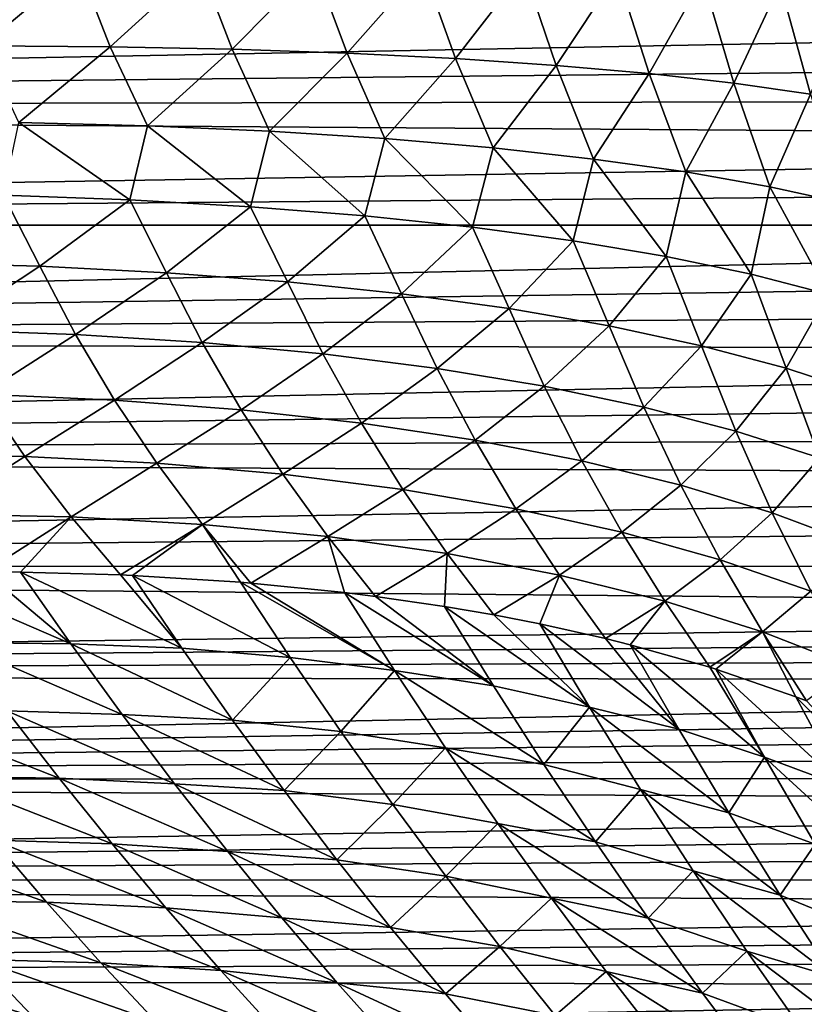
# Model space of a CAD drawing. Header units: metres. Extents: x -46 to 104, y -30 to 30.
# Tile 565 of 656: x 69.76 to 71.56, y -2.55 to -0.3. Entities that reach past the tile are written whole.
import ezdxf

# ---------------------------------------------------------------- set-up
doc = ezdxf.new("R2010")
doc.units = ezdxf.units.M
doc.layers.add('solid_26_000_502_XXX', color=7, linetype='CONTINUOUS')

msp = doc.modelspace()

# ---------------------------------------------------------------- linework, layer by layer
at = {"layer": 'solid_26_000_502_XXX'}
for points in [[(69.677536, -0.355195, 292.913483), (69.606407, -0.174926, 292.934357), (69.897552, -0.171677, 292.718414)], [(69.970337, -0.357502, 292.691711), (69.677536, -0.355195, 292.913483), (69.897552, -0.171677, 292.718414)], [(69.970337, -0.357502, 292.691711), (69.897552, -0.171677, 292.718414), (70.175217, -0.170743, 292.485352)], [(70.249153, -0.363176, 292.452667), (69.970337, -0.357502, 292.691711), (70.175217, -0.170743, 292.485352)], [(70.249153, -0.363176, 292.452667), (70.175217, -0.170743, 292.485352), (70.43837, -0.172128, 292.236023)], [(70.512939, -0.372193, 292.197235), (70.249153, -0.363176, 292.452667), (70.43837, -0.172128, 292.236023)], [(70.512939, -0.372193, 292.197235), (70.43837, -0.172128, 292.236023), (70.686066, -0.175828, 291.971344)], [(70.760704, -0.384521, 291.926361), (70.512939, -0.372193, 292.197235), (70.686066, -0.175828, 291.971344)], [(70.760704, -0.384521, 291.926361), (70.686066, -0.175828, 291.971344), (70.917389, -0.181828, 291.692291)], [(70.991524, -0.400113, 291.641052), (70.760704, -0.384521, 291.926361), (70.917389, -0.181828, 291.692291)], [(70.991524, -0.400113, 291.641052), (70.917389, -0.181828, 291.692291), (71.131493, -0.190107, 291.399902)], [(71.204536, -0.41891, 291.342407), (70.991524, -0.400113, 291.641052), (71.131493, -0.190107, 291.399902)], [(71.204536, -0.41891, 291.342407), (71.131493, -0.190107, 291.399902), (71.327599, -0.200635, 291.095184)], [(71.398933, -0.440844, 291.031525), (71.204536, -0.41891, 291.342407), (71.327599, -0.200635, 291.095184)], [(71.398933, -0.440844, 291.031525), (71.327599, -0.200635, 291.095184), (71.504997, -0.213372, 290.779297)], [(75.269821, -0.277667, 301.990356), (63.859383, -0.224555, 301.993683), (63.859383, -0.496798, 301.969025)], [(71.573997, -0.46583, 290.709595), (71.398933, -0.440844, 291.031525), (71.504997, -0.213372, 290.779297)], [(71.573997, -0.46583, 290.709595), (71.504997, -0.213372, 290.779297), (71.663025, -0.228273, 290.4534)], [(75.292564, -0.378626, 301.982025), (75.269821, -0.277667, 301.990356), (63.859383, -0.496798, 301.969025)], [(69.760651, -0.53094, 292.892761), (69.677536, -0.355195, 292.913483), (69.970337, -0.357502, 292.691711)], [(70.055183, -0.538799, 292.664307), (69.760651, -0.53094, 292.892761), (69.970337, -0.357502, 292.691711)], [(70.055183, -0.538799, 292.664307), (69.970337, -0.357502, 292.691711), (70.249153, -0.363176, 292.452667)], [(75.309875, -0.477629, 301.971375), (75.292564, -0.378626, 301.982025), (63.859383, -0.496798, 301.969025)], [(70.335152, -0.551151, 292.418396), (70.055183, -0.538799, 292.664307), (70.249153, -0.363176, 292.452667)], [(70.335152, -0.551151, 292.418396), (70.249153, -0.363176, 292.452667), (70.512939, -0.372193, 292.197235)], [(70.599487, -0.567948, 292.156006), (70.335152, -0.551151, 292.418396), (70.512939, -0.372193, 292.197235)], [(70.599487, -0.567948, 292.156006), (70.512939, -0.372193, 292.197235), (70.760704, -0.384521, 291.926361)], [(70.847153, -0.589127, 291.878113), (70.599487, -0.567948, 292.156006), (70.760704, -0.384521, 291.926361)], [(70.847153, -0.589127, 291.878113), (70.760704, -0.384521, 291.926361), (70.991524, -0.400113, 291.641052)], [(71.077209, -0.614604, 291.585846), (70.847153, -0.589127, 291.878113), (70.991524, -0.400113, 291.641052)], [(71.077209, -0.614604, 291.585846), (70.991524, -0.400113, 291.641052), (71.204536, -0.41891, 291.342407)], [(71.288765, -0.644282, 291.280273), (71.077209, -0.614604, 291.585846), (71.204536, -0.41891, 291.342407)], [(71.288765, -0.644282, 291.280273), (71.204536, -0.41891, 291.342407), (71.398933, -0.440844, 291.031525)], [(71.480995, -0.678046, 290.962616), (71.288765, -0.644282, 291.280273), (71.398933, -0.440844, 291.031525)], [(71.480995, -0.678046, 290.962616), (71.398933, -0.440844, 291.031525), (71.573997, -0.46583, 290.709595)], [(71.65316, -0.715766, 290.634064), (71.480995, -0.678046, 290.962616), (71.573997, -0.46583, 290.709595)], [(75.322067, -0.575148, 301.958435), (75.309875, -0.477629, 301.971375), (63.859383, -0.496798, 301.969025)], [(75.322067, -0.575148, 301.958435), (63.859383, -0.496798, 301.969025), (63.859383, -0.766388, 301.925903)], [(70.015411, -0.708185, 292.747772), (69.725601, -0.697745, 292.966003), (69.760651, -0.53094, 292.892761)], [(70.015411, -0.708185, 292.747772), (69.760651, -0.53094, 292.892761), (70.055183, -0.538799, 292.664307)], [(70.291771, -0.723885, 292.513), (70.015411, -0.708185, 292.747772), (70.055183, -0.538799, 292.664307)], [(70.291771, -0.723885, 292.513), (70.055183, -0.538799, 292.664307), (70.335152, -0.551151, 292.418396)], [(70.553665, -0.744787, 292.262604), (70.291771, -0.723885, 292.513), (70.335152, -0.551151, 292.418396)], [(70.553665, -0.744787, 292.262604), (70.335152, -0.551151, 292.418396), (70.599487, -0.567948, 292.156006)], [(75.329323, -0.671394, 301.943237), (75.322067, -0.575148, 301.958435), (63.859383, -0.766388, 301.925903)], [(70.80014, -0.770815, 291.997467), (70.553665, -0.744787, 292.262604), (70.599487, -0.567948, 292.156006)], [(70.80014, -0.770815, 291.997467), (70.599487, -0.567948, 292.156006), (70.847153, -0.589127, 291.878113)], [(71.030304, -0.801874, 291.718567), (70.80014, -0.770815, 291.997467), (70.847153, -0.589127, 291.878113)], [(71.030304, -0.801874, 291.718567), (70.847153, -0.589127, 291.878113), (71.077209, -0.614604, 291.585846)], [(71.243309, -0.837851, 291.42691), (71.030304, -0.801874, 291.718567), (71.077209, -0.614604, 291.585846)], [(71.243309, -0.837851, 291.42691), (71.077209, -0.614604, 291.585846), (71.288765, -0.644282, 291.280273)], [(71.438377, -0.878614, 291.123566), (71.243309, -0.837851, 291.42691), (71.288765, -0.644282, 291.280273)], [(71.438377, -0.878614, 291.123566), (71.288765, -0.644282, 291.280273), (71.480995, -0.678046, 290.962616)], [(75.331688, -0.766388, 301.925903), (75.329323, -0.671394, 301.943237), (63.859383, -0.766388, 301.925903)], [(69.808693, -0.860403, 292.963196), (69.505508, -0.852107, 293.169189), (69.725601, -0.697745, 292.966003)], [(69.808693, -0.860403, 292.963196), (69.725601, -0.697745, 292.966003), (70.015411, -0.708185, 292.747772)], [(71.614799, -0.924015, 290.809662), (71.438377, -0.878614, 291.123566), (71.480995, -0.678046, 290.962616)], [(71.614799, -0.924015, 290.809662), (71.480995, -0.678046, 290.962616), (71.65316, -0.715766, 290.634064)], [(70.099167, -0.875133, 292.73996), (69.808693, -0.860403, 292.963196), (70.015411, -0.708185, 292.747772)], [(70.099167, -0.875133, 292.73996), (70.015411, -0.708185, 292.747772), (70.291771, -0.723885, 292.513)], [(70.375847, -0.896242, 292.500305), (70.099167, -0.875133, 292.73996), (70.291771, -0.723885, 292.513)], [(70.375847, -0.896242, 292.500305), (70.291771, -0.723885, 292.513), (70.553665, -0.744787, 292.262604)], [(63.859383, -1.032408, 301.864471), (75.331688, -0.766388, 301.925903), (63.859383, -0.766388, 301.925903)], [(75.32933, -0.861459, 301.906128), (75.331688, -0.766388, 301.925903), (63.859383, -1.032408, 301.864471)], [(70.637711, -0.923651, 292.245148), (70.375847, -0.896242, 292.500305), (70.553665, -0.744787, 292.262604)], [(70.637711, -0.923651, 292.245148), (70.553665, -0.744787, 292.262604), (70.80014, -0.770815, 291.997467)], [(70.883766, -0.957258, 291.975433), (70.637711, -0.923651, 292.245148), (70.80014, -0.770815, 291.997467)], [(70.883766, -0.957258, 291.975433), (70.80014, -0.770815, 291.997467), (71.030304, -0.801874, 291.718567)], [(71.113113, -0.996938, 291.692169), (70.883766, -0.957258, 291.975433), (71.030304, -0.801874, 291.718567)], [(71.113113, -0.996938, 291.692169), (71.030304, -0.801874, 291.718567), (71.243309, -0.837851, 291.42691)], [(69.587448, -1.005681, 293.178955), (69.505508, -0.852107, 293.169189), (69.808693, -0.860403, 292.963196)], [(71.324898, -1.042544, 291.396362), (71.113113, -0.996938, 291.692169), (71.243309, -0.837851, 291.42691)], [(71.324898, -1.042544, 291.396362), (71.243309, -0.837851, 291.42691), (71.438377, -0.878614, 291.123566)], [(75.322075, -0.956893, 301.88385), (75.32933, -0.861459, 301.906128), (63.859383, -1.032408, 301.864471)], [(69.890739, -1.016617, 292.968689), (69.587448, -1.005681, 293.178955), (69.808693, -0.860403, 292.963196)], [(69.890739, -1.016617, 292.968689), (69.808693, -0.860403, 292.963196), (70.099167, -0.875133, 292.73996)], [(70.181114, -1.035116, 292.741394), (69.890739, -1.016617, 292.968689), (70.099167, -0.875133, 292.73996)], [(70.181114, -1.035116, 292.741394), (70.099167, -0.875133, 292.73996), (70.375847, -0.896242, 292.500305)], [(71.518326, -1.093905, 291.089172), (71.324898, -1.042544, 291.396362), (71.438377, -0.878614, 291.123566)], [(71.518326, -1.093905, 291.089172), (71.438377, -0.878614, 291.123566), (71.614799, -0.924015, 290.809662)], [(70.457489, -1.061107, 292.497955), (70.181114, -1.035116, 292.741394), (70.375847, -0.896242, 292.500305)], [(70.457489, -1.061107, 292.497955), (70.375847, -0.896242, 292.500305), (70.637711, -0.923651, 292.245148)], [(70.718819, -1.094493, 292.239288), (70.457489, -1.061107, 292.497955), (70.637711, -0.923651, 292.245148)], [(70.718819, -1.094493, 292.239288), (70.637711, -0.923651, 292.245148), (70.883766, -0.957258, 291.975433)], [(71.692673, -1.150831, 290.771698), (71.518326, -1.093905, 291.089172), (71.614799, -0.924015, 290.809662)], [(75.309891, -1.052683, 301.859009), (75.322075, -0.956893, 301.88385), (63.859383, -1.032408, 301.864471)], [(70.964119, -1.135149, 291.966339), (70.718819, -1.094493, 292.239288), (70.883766, -0.957258, 291.975433)], [(70.964119, -1.135149, 291.966339), (70.883766, -0.957258, 291.975433), (71.113113, -0.996938, 291.692169)], [(69.676941, -1.153542, 293.191071), (69.587448, -1.005681, 293.178955), (69.890739, -1.016617, 292.968689)], [(71.192459, -1.18292, 291.680176), (70.964119, -1.135149, 291.966339), (71.113113, -0.996938, 291.692169)], [(71.192459, -1.18292, 291.680176), (71.113113, -0.996938, 291.692169), (71.324898, -1.042544, 291.396362)], [(75.309891, -1.052683, 301.859009), (63.859383, -1.032408, 301.864471), (63.859383, -1.293938, 301.784943)], [(69.979889, -1.166779, 292.976257), (69.676941, -1.153542, 293.191071), (69.890739, -1.016617, 292.968689)], [(69.979889, -1.166779, 292.976257), (69.890739, -1.016617, 292.968689), (70.181114, -1.035116, 292.741394)], [(70.26976, -1.188714, 292.744781), (69.979889, -1.166779, 292.976257), (70.181114, -1.035116, 292.741394)], [(70.26976, -1.188714, 292.744781), (70.181114, -1.035116, 292.741394), (70.457489, -1.061107, 292.497955)], [(75.292587, -1.149002, 301.831421), (75.309891, -1.052683, 301.859009), (63.859383, -1.293938, 301.784943)], [(71.402992, -1.237627, 291.381836), (71.192459, -1.18292, 291.680176), (71.324898, -1.042544, 291.396362)], [(71.402992, -1.237627, 291.381836), (71.324898, -1.042544, 291.396362), (71.518326, -1.093905, 291.089172)], [(70.545456, -1.219264, 292.497467), (70.26976, -1.188714, 292.744781), (70.457489, -1.061107, 292.497955)], [(70.545456, -1.219264, 292.497467), (70.457489, -1.061107, 292.497955), (70.718819, -1.094493, 292.239288)], [(70.805908, -1.258312, 292.235291), (70.545456, -1.219264, 292.497467), (70.718819, -1.094493, 292.239288)], [(70.805908, -1.258312, 292.235291), (70.718819, -1.094493, 292.239288), (70.964119, -1.135149, 291.966339)], [(71.594925, -1.299065, 291.072449), (71.402992, -1.237627, 291.381836), (71.518326, -1.093905, 291.089172)], [(71.594925, -1.299065, 291.072449), (71.518326, -1.093905, 291.089172), (71.692673, -1.150831, 290.771698)], [(75.269867, -1.246258, 301.800903), (75.292587, -1.149002, 301.831421), (63.859383, -1.293938, 301.784943)], [(71.050148, -1.30571, 291.959259), (70.805908, -1.258312, 292.235291), (70.964119, -1.135149, 291.966339)], [(71.050148, -1.30571, 291.959259), (70.964119, -1.135149, 291.966339), (71.192459, -1.18292, 291.680176)], [(69.77449, -1.296152, 293.204926), (69.460312, -1.290779, 293.40741), (69.676941, -1.153542, 293.191071)], [(69.77449, -1.296152, 293.204926), (69.676941, -1.153542, 293.191071), (69.979889, -1.166779, 292.976257)], [(70.076614, -1.311408, 292.985291), (69.77449, -1.296152, 293.204926), (69.979889, -1.166779, 292.976257)], [(70.076614, -1.311408, 292.985291), (69.979889, -1.166779, 292.976257), (70.26976, -1.188714, 292.744781)], [(70.365517, -1.336487, 292.74939), (70.076614, -1.311408, 292.985291), (70.26976, -1.188714, 292.744781)], [(70.365517, -1.336487, 292.74939), (70.26976, -1.188714, 292.744781), (70.545456, -1.219264, 292.497467)], [(71.277237, -1.361278, 291.67038), (71.050148, -1.30571, 291.959259), (71.192459, -1.18292, 291.680176)], [(71.277237, -1.361278, 291.67038), (71.192459, -1.18292, 291.680176), (71.402992, -1.237627, 291.381836)], [(70.640106, -1.371294, 292.498108), (70.365517, -1.336487, 292.74939), (70.545456, -1.219264, 292.497467)], [(70.640106, -1.371294, 292.498108), (70.545456, -1.219264, 292.497467), (70.805908, -1.258312, 292.235291)], [(71.486313, -1.424804, 291.369812), (71.277237, -1.361278, 291.67038), (71.402992, -1.237627, 291.381836)], [(71.486313, -1.424804, 291.369812), (71.402992, -1.237627, 291.381836), (71.594925, -1.299065, 291.072449)], [(75.241501, -1.344649, 301.767212), (75.269867, -1.246258, 301.800903), (63.859383, -1.293938, 301.784943)], [(70.899315, -1.415696, 292.232422), (70.640106, -1.371294, 292.498108), (70.805908, -1.258312, 292.235291)], [(70.899315, -1.415696, 292.232422), (70.805908, -1.258312, 292.235291), (71.050148, -1.30571, 291.959259)], [(75.241501, -1.344649, 301.767212), (63.859383, -1.293938, 301.784943), (63.859383, -1.549124, 301.687836)], [(69.567665, -1.428163, 293.428253), (69.460312, -1.290779, 293.40741), (69.77449, -1.296152, 293.204926)], [(69.880585, -1.434247, 293.220123), (69.567665, -1.428163, 293.428253), (69.77449, -1.296152, 293.204926)], [(69.880585, -1.434247, 293.220123), (69.77449, -1.296152, 293.204926), (70.076614, -1.311408, 292.985291)], [(71.142151, -1.469521, 291.953369), (70.899315, -1.415696, 292.232422), (71.050148, -1.30571, 291.959259)], [(71.142151, -1.469521, 291.953369), (71.050148, -1.30571, 291.959259), (71.277237, -1.361278, 291.67038)], [(71.676575, -1.496046, 291.058655), (71.486313, -1.424804, 291.369812), (71.594925, -1.299065, 291.072449)], [(70.181351, -1.451317, 292.995361), (69.880585, -1.434247, 293.220123), (70.076614, -1.311408, 292.985291)], [(70.181351, -1.451317, 292.995361), (70.076614, -1.311408, 292.985291), (70.365517, -1.336487, 292.74939)], [(75.207024, -1.444539, 301.730042), (75.241501, -1.344649, 301.767212), (63.859383, -1.549124, 301.687836)], [(70.468803, -1.479308, 292.754822), (70.181351, -1.451317, 292.995361), (70.365517, -1.336487, 292.74939)], [(70.468803, -1.479308, 292.754822), (70.365517, -1.336487, 292.74939), (70.640106, -1.371294, 292.498108)], [(70.741829, -1.518111, 292.499451), (70.468803, -1.479308, 292.754822), (70.640106, -1.371294, 292.498108)], [(70.741829, -1.518111, 292.499451), (70.640106, -1.371294, 292.498108), (70.899315, -1.415696, 292.232422)], [(71.367691, -1.532563, 291.661987), (71.142151, -1.469521, 291.953369), (71.277237, -1.361278, 291.67038)], [(71.367691, -1.532563, 291.661987), (71.277237, -1.361278, 291.67038), (71.486313, -1.424804, 291.369812)], [(70.999367, -1.567577, 292.230194), (70.741829, -1.518111, 292.499451), (70.899315, -1.415696, 292.232422)], [(70.999367, -1.567577, 292.230194), (70.899315, -1.415696, 292.232422), (71.142151, -1.469521, 291.953369)], [(69.880585, -1.434247, 293.220123), (69.682518, -1.560249, 293.450745), (69.567665, -1.428163, 293.428253)], [(69.880585, -1.434247, 293.220123), (69.764809, -1.56084, 293.396484), (69.682518, -1.560249, 293.450745)], [(69.880585, -1.434247, 293.220123), (69.993614, -1.566962, 293.236755), (69.764809, -1.56084, 293.396484)], [(70.181351, -1.451317, 292.995361), (69.993614, -1.566962, 293.236755), (69.880585, -1.434247, 293.220123)], [(71.575066, -1.604581, 291.359406), (71.367691, -1.532563, 291.661987), (71.486313, -1.424804, 291.369812)], [(71.575066, -1.604581, 291.359406), (71.486313, -1.424804, 291.369812), (71.676575, -1.496046, 291.058655)], [(75.165924, -1.546211, 301.689056), (75.207024, -1.444539, 301.730042), (63.859383, -1.549124, 301.687836)], [(70.181351, -1.451317, 292.995361), (70.020836, -1.568148, 293.216827), (69.993614, -1.566962, 293.236755)], [(70.181351, -1.451317, 292.995361), (70.268402, -1.583704, 293.026154), (70.020836, -1.568148, 293.216827)], [(70.181351, -1.451317, 292.995361), (70.292488, -1.585696, 293.006653), (70.268402, -1.583704, 293.026154)], [(70.468803, -1.479308, 292.754822), (70.292488, -1.585696, 293.006653), (70.181351, -1.451317, 292.995361)], [(70.468803, -1.479308, 292.754822), (70.506851, -1.607466, 292.825012), (70.292488, -1.585696, 293.006653)], [(70.468803, -1.479308, 292.754822), (70.57798, -1.616379, 292.761353), (70.506851, -1.607466, 292.825012)], [(70.741829, -1.518111, 292.499451), (70.57798, -1.616379, 292.761353), (70.468803, -1.479308, 292.754822)], [(71.24044, -1.627514, 291.94812), (70.999367, -1.567577, 292.230194), (71.142151, -1.469521, 291.953369)], [(71.24044, -1.627514, 291.94812), (71.142151, -1.469521, 291.953369), (71.367691, -1.532563, 291.661987)], [(70.741829, -1.518111, 292.499451), (70.735542, -1.639371, 292.613892), (70.57798, -1.616379, 292.761353)], [(70.741829, -1.518111, 292.499451), (70.848984, -1.658891, 292.501801), (70.735542, -1.639371, 292.613892)], [(70.999367, -1.567577, 292.230194), (70.848984, -1.658891, 292.501801), (70.741829, -1.518111, 292.499451)], [(71.464104, -1.697692, 291.654327), (71.24044, -1.627514, 291.94812), (71.367691, -1.532563, 291.661987)], [(71.464104, -1.697692, 291.654327), (71.367691, -1.532563, 291.661987), (71.575066, -1.604581, 291.359406)], [(75.117813, -1.649818, 301.643921), (75.165924, -1.546211, 301.689056), (63.859383, -1.549124, 301.687836)], [(75.117813, -1.649818, 301.643921), (63.859383, -1.549124, 301.687836), (63.859383, -1.797072, 301.573578)], [(69.500999, -1.561798, 293.564697), (69.682518, -1.560249, 293.450745), (69.880051, -1.725215, 293.451508)], [(69.616257, -1.721622, 293.621033), (69.500999, -1.561798, 293.564697), (69.880051, -1.725215, 293.451508)], [(69.682518, -1.560249, 293.450745), (69.764809, -1.56084, 293.396484), (69.880051, -1.725215, 293.451508)], [(69.764809, -1.56084, 293.396484), (69.993614, -1.566962, 293.236755), (70.13443, -1.7351, 293.269928)], [(69.880051, -1.725215, 293.451508), (69.764809, -1.56084, 293.396484), (70.13443, -1.7351, 293.269928)], [(69.993614, -1.566962, 293.236755), (70.020836, -1.568148, 293.216827), (70.13443, -1.7351, 293.269928)], [(70.020836, -1.568148, 293.216827), (70.268402, -1.583704, 293.026154), (70.382141, -1.756147, 293.078491)], [(70.13443, -1.7351, 293.269928), (70.020836, -1.568148, 293.216827), (70.382141, -1.756147, 293.078491)], [(70.999367, -1.567577, 292.230194), (70.953865, -1.679333, 292.393402), (70.848984, -1.658891, 292.501801)], [(70.999367, -1.567577, 292.230194), (71.104446, -1.713068, 292.229004), (70.953865, -1.679333, 292.393402)], [(71.24044, -1.627514, 291.94812), (71.104446, -1.713068, 292.229004), (70.999367, -1.567577, 292.230194)], [(70.268402, -1.583704, 293.026154), (70.292488, -1.585696, 293.006653), (70.62114, -1.786422, 292.877014)], [(70.382141, -1.756147, 293.078491), (70.268402, -1.583704, 293.026154), (70.62114, -1.786422, 292.877014)], [(70.292488, -1.585696, 293.006653), (70.506851, -1.607466, 292.825012), (70.62114, -1.786422, 292.877014)], [(70.506851, -1.607466, 292.825012), (70.57798, -1.616379, 292.761353), (70.847954, -1.821414, 292.664642)], [(70.62114, -1.786422, 292.877014), (70.506851, -1.607466, 292.825012), (70.847954, -1.821414, 292.664642)], [(70.57798, -1.616379, 292.761353), (70.735542, -1.639371, 292.613892), (70.847954, -1.821414, 292.664642)], [(71.669495, -1.777839, 291.349915), (71.464104, -1.697692, 291.654327), (71.575066, -1.604581, 291.359406)], [(70.735542, -1.639371, 292.613892), (70.848984, -1.658891, 292.501801), (71.067841, -1.870278, 292.444763)], [(70.847954, -1.821414, 292.664642), (70.735542, -1.639371, 292.613892), (71.067841, -1.870278, 292.444763)], [(71.24044, -1.627514, 291.94812), (71.161247, -1.727248, 292.164093), (71.104446, -1.713068, 292.229004)], [(71.24044, -1.627514, 291.94812), (71.343376, -1.7787, 291.944031), (71.161247, -1.727248, 292.164093)], [(71.464104, -1.697692, 291.654327), (71.343376, -1.7787, 291.944031), (71.24044, -1.627514, 291.94812)], [(75.090782, -1.702525, 301.619598), (75.117813, -1.649818, 301.643921), (63.859383, -1.797072, 301.573578)], [(70.848984, -1.658891, 292.501801), (70.953865, -1.679333, 292.393402), (71.067841, -1.870278, 292.444763)], [(70.953865, -1.679333, 292.393402), (71.104446, -1.713068, 292.229004), (71.272629, -1.920597, 292.214386)], [(71.067841, -1.870278, 292.444763), (70.953865, -1.679333, 292.393402), (71.272629, -1.920597, 292.214386)], [(75.061852, -1.755746, 301.594086), (75.090782, -1.702525, 301.619598), (63.859383, -1.797072, 301.573578)], [(71.104446, -1.713068, 292.229004), (71.161247, -1.727248, 292.164093), (71.272629, -1.920597, 292.214386)], [(71.464104, -1.697692, 291.654327), (71.357132, -1.782986, 291.926605), (71.343376, -1.7787, 291.944031)], [(71.464104, -1.697692, 291.654327), (71.540993, -1.8464, 291.681549), (71.357132, -1.782986, 291.926605)], [(71.464104, -1.697692, 291.654327), (71.56485, -1.855532, 291.647949), (71.540993, -1.8464, 291.681549)], [(71.669495, -1.777839, 291.349915), (71.56485, -1.855532, 291.647949), (71.464104, -1.697692, 291.654327)], [(69.616257, -1.721622, 293.621033), (69.880051, -1.725215, 293.451508), (69.997536, -1.886803, 293.511353)], [(69.733551, -1.878572, 293.682251), (69.616257, -1.721622, 293.621033), (69.997536, -1.886803, 293.511353)], [(69.880051, -1.725215, 293.451508), (70.13443, -1.7351, 293.269928), (70.250389, -1.899433, 293.327759)], [(69.997536, -1.886803, 293.511353), (69.880051, -1.725215, 293.451508), (70.250389, -1.899433, 293.327759)], [(70.250389, -1.899433, 293.327759), (70.13443, -1.7351, 293.269928), (70.382141, -1.756147, 293.078491)], [(71.161247, -1.727248, 292.164093), (71.343376, -1.7787, 291.944031), (71.469162, -1.98449, 291.977539)], [(71.272629, -1.920597, 292.214386), (71.161247, -1.727248, 292.164093), (71.469162, -1.98449, 291.977539)], [(75.030754, -1.80961, 301.567261), (75.061852, -1.755746, 301.594086), (63.859383, -1.797072, 301.573578)], [(70.250389, -1.899433, 293.327759), (70.382141, -1.756147, 293.078491), (70.498451, -1.926053, 293.13559)], [(70.498451, -1.926053, 293.13559), (70.382141, -1.756147, 293.078491), (70.62114, -1.786422, 292.877014)], [(71.343376, -1.7787, 291.944031), (71.357132, -1.782986, 291.926605), (71.469162, -1.98449, 291.977539)], [(75.030754, -1.80961, 301.567261), (63.859383, -1.797072, 301.573578), (63.859383, -2.036942, 301.442505)], [(70.498451, -1.926053, 293.13559), (70.62114, -1.786422, 292.877014), (70.738235, -1.962905, 292.933807)], [(70.62114, -1.786422, 292.877014), (70.847954, -1.821414, 292.664642), (70.963272, -2.001156, 292.720093)], [(70.738235, -1.962905, 292.933807), (70.62114, -1.786422, 292.877014), (70.963272, -2.001156, 292.720093)], [(71.357132, -1.782986, 291.926605), (71.540993, -1.8464, 291.681549), (71.651276, -2.052135, 291.732269)], [(71.469162, -1.98449, 291.977539), (71.357132, -1.782986, 291.926605), (71.651276, -2.052135, 291.732269)], [(74.997314, -1.864195, 301.539032), (75.030754, -1.80961, 301.567261), (63.859383, -2.036942, 301.442505)], [(70.963272, -2.001156, 292.720093), (70.847954, -1.821414, 292.664642), (71.067841, -1.870278, 292.444763)], [(71.540993, -1.8464, 291.681549), (71.56485, -1.855532, 291.647949), (71.821083, -2.127805, 291.480438)], [(71.651276, -2.052135, 291.732269), (71.540993, -1.8464, 291.681549), (71.821083, -2.127805, 291.480438)], [(74.961685, -1.919367, 301.50943), (74.997314, -1.864195, 301.539032), (63.859383, -2.036942, 301.442505)], [(70.963272, -2.001156, 292.720093), (71.067841, -1.870278, 292.444763), (71.18499, -2.058949, 292.500977)], [(71.067841, -1.870278, 292.444763), (71.272629, -1.920597, 292.214386), (71.387245, -2.111869, 292.269348)], [(71.18499, -2.058949, 292.500977), (71.067841, -1.870278, 292.444763), (71.387245, -2.111869, 292.269348)], [(69.462334, -1.87919, 293.841614), (69.733551, -1.878572, 293.682251), (69.852875, -2.032404, 293.748016)], [(69.581177, -2.028593, 293.908936), (69.462334, -1.87919, 293.841614), (69.852875, -2.032404, 293.748016)], [(69.733551, -1.878572, 293.682251), (69.997536, -1.886803, 293.511353), (70.117249, -2.045366, 293.575806)], [(69.852875, -2.032404, 293.748016), (69.733551, -1.878572, 293.682251), (70.117249, -2.045366, 293.575806)], [(69.997536, -1.886803, 293.511353), (70.250389, -1.899433, 293.327759), (70.368721, -2.060921, 293.390076)], [(70.117249, -2.045366, 293.575806), (69.997536, -1.886803, 293.511353), (70.368721, -2.060921, 293.390076)], [(70.368721, -2.060921, 293.390076), (70.250389, -1.899433, 293.327759), (70.498451, -1.926053, 293.13559)], [(74.923584, -1.975245, 301.478271), (74.961685, -1.919367, 301.50943), (63.859383, -2.036942, 301.442505)], [(70.368721, -2.060921, 293.390076), (70.498451, -1.926053, 293.13559), (70.617332, -2.093197, 293.197174)], [(70.617332, -2.093197, 293.197174), (70.498451, -1.926053, 293.13559), (70.738235, -1.962905, 292.933807)], [(71.387245, -2.111869, 292.269348), (71.272629, -1.920597, 292.214386), (71.469162, -1.98449, 291.977539)], [(74.882759, -2.031912, 301.445496), (74.923584, -1.975245, 301.478271), (63.859383, -2.036942, 301.442505)], [(70.617332, -2.093197, 293.197174), (70.738235, -1.962905, 292.933807), (70.858109, -2.136693, 292.995178)], [(70.738235, -1.962905, 292.933807), (70.963272, -2.001156, 292.720093), (71.081474, -2.17839, 292.779999)], [(70.858109, -2.136693, 292.995178), (70.738235, -1.962905, 292.933807), (71.081474, -2.17839, 292.779999)], [(71.081474, -2.17839, 292.779999), (70.963272, -2.001156, 292.720093), (71.18499, -2.058949, 292.500977)], [(71.387245, -2.111869, 292.269348), (71.469162, -1.98449, 291.977539), (71.584641, -2.183989, 292.033264)], [(71.469162, -1.98449, 291.977539), (71.651276, -2.052135, 291.732269), (71.765083, -2.256023, 291.78772)], [(71.584641, -2.183989, 292.033264), (71.469162, -1.98449, 291.977539), (71.765083, -2.256023, 291.78772)], [(69.581177, -2.028593, 293.908936), (69.852875, -2.032404, 293.748016), (69.974236, -2.182908, 293.818146)], [(69.701866, -2.174579, 293.980591), (69.581177, -2.028593, 293.908936), (69.974236, -2.182908, 293.818146)], [(74.839417, -2.089217, 301.411041), (74.882759, -2.031912, 301.445496), (63.859383, -2.036942, 301.442505)], [(74.839417, -2.089217, 301.411041), (63.859383, -2.036942, 301.442505), (63.859383, -2.267051, 301.295532)], [(69.852875, -2.032404, 293.748016), (70.117249, -2.045366, 293.575806), (70.239197, -2.200695, 293.644562)], [(69.974236, -2.182908, 293.818146), (69.852875, -2.032404, 293.748016), (70.239197, -2.200695, 293.644562)], [(70.117249, -2.045366, 293.575806), (70.368721, -2.060921, 293.390076), (70.489418, -2.219368, 293.456604)], [(70.239197, -2.200695, 293.644562), (70.117249, -2.045366, 293.575806), (70.489418, -2.219368, 293.456604)], [(70.489418, -2.219368, 293.456604), (70.368721, -2.060921, 293.390076), (70.617332, -2.093197, 293.197174)], [(71.081474, -2.17839, 292.779999), (71.18499, -2.058949, 292.500977), (71.305298, -2.245136, 292.561798)], [(71.18499, -2.058949, 292.500977), (71.387245, -2.111869, 292.269348), (71.505058, -2.300873, 292.328766)], [(71.305298, -2.245136, 292.561798), (71.18499, -2.058949, 292.500977), (71.505058, -2.300873, 292.328766)], [(74.793243, -2.147256, 301.374817), (74.839417, -2.089217, 301.411041), (63.859383, -2.267051, 301.295532)], [(70.489418, -2.219368, 293.456604), (70.617332, -2.093197, 293.197174), (70.738777, -2.257388, 293.263031)], [(70.738777, -2.257388, 293.263031), (70.617332, -2.093197, 293.197174), (70.858109, -2.136693, 292.995178)], [(71.505058, -2.300873, 292.328766), (71.387245, -2.111869, 292.269348), (71.584641, -2.183989, 292.033264)], [(70.738777, -2.257388, 293.263031), (70.858109, -2.136693, 292.995178), (70.980766, -2.307596, 293.060883)], [(70.858109, -2.136693, 292.995178), (71.081474, -2.17839, 292.779999), (71.202553, -2.352938, 292.844147)], [(70.980766, -2.307596, 293.060883), (70.858109, -2.136693, 292.995178), (71.202553, -2.352938, 292.844147)], [(74.743942, -2.206106, 301.336639), (74.793243, -2.147256, 301.374817), (63.859383, -2.267051, 301.295532)], [(69.422806, -2.17573, 294.1315), (69.701866, -2.174579, 293.980591), (69.824425, -2.316972, 294.056305)], [(69.544403, -2.313839, 294.208954), (69.422806, -2.17573, 294.1315), (69.824425, -2.316972, 294.056305)], [(69.701866, -2.174579, 293.980591), (69.974236, -2.182908, 293.818146), (70.097664, -2.329913, 293.892303)], [(69.824425, -2.316972, 294.056305), (69.701866, -2.174579, 293.980591), (70.097664, -2.329913, 293.892303)], [(69.974236, -2.182908, 293.818146), (70.239197, -2.200695, 293.644562), (70.363411, -2.352627, 293.717407)], [(70.097664, -2.329913, 293.892303), (69.974236, -2.182908, 293.818146), (70.363411, -2.352627, 293.717407)], [(71.202553, -2.352938, 292.844147), (71.081474, -2.17839, 292.779999), (71.305298, -2.245136, 292.561798)], [(71.505058, -2.300873, 292.328766), (71.584641, -2.183989, 292.033264), (71.703552, -2.381291, 292.093597)], [(74.691734, -2.265607, 301.296509), (74.743942, -2.206106, 301.336639), (63.859383, -2.267051, 301.295532)], [(70.239197, -2.200695, 293.644562), (70.489418, -2.219368, 293.456604), (70.612488, -2.374621, 293.527161)], [(70.363411, -2.352627, 293.717407), (70.239197, -2.200695, 293.644562), (70.612488, -2.374621, 293.527161)], [(70.612488, -2.374621, 293.527161), (70.489418, -2.219368, 293.456604), (70.738777, -2.257388, 293.263031)], [(71.202553, -2.352938, 292.844147), (71.305298, -2.245136, 292.561798), (71.428741, -2.428662, 292.627014)], [(71.305298, -2.245136, 292.561798), (71.505058, -2.300873, 292.328766), (71.626053, -2.487446, 292.392487)], [(71.428741, -2.428662, 292.627014), (71.305298, -2.245136, 292.561798), (71.626053, -2.487446, 292.392487)], [(74.636307, -2.325815, 301.254303), (74.691734, -2.265607, 301.296509), (63.859383, -2.267051, 301.295532)], [(74.636307, -2.325815, 301.254303), (63.859383, -2.267051, 301.295532), (63.859383, -2.486558, 301.133209)], [(70.612488, -2.374621, 293.527161), (70.738777, -2.257388, 293.263031), (70.862778, -2.418477, 293.332916)], [(70.862778, -2.418477, 293.332916), (70.738777, -2.257388, 293.263031), (70.980766, -2.307596, 293.060883)], [(69.544403, -2.313839, 294.208954), (69.824425, -2.316972, 294.056305), (69.948875, -2.455632, 294.135834)], [(69.667702, -2.448122, 294.290192), (69.544403, -2.313839, 294.208954), (69.948875, -2.455632, 294.135834)], [(69.824425, -2.316972, 294.056305), (70.097664, -2.329913, 293.892303), (70.223183, -2.473284, 293.970306)], [(69.948875, -2.455632, 294.135834), (69.824425, -2.316972, 294.056305), (70.223183, -2.473284, 293.970306)], [(70.862778, -2.418477, 293.332916), (70.980766, -2.307596, 293.060883), (71.106194, -2.475471, 293.130707)], [(70.980766, -2.307596, 293.060883), (71.202553, -2.352938, 292.844147), (71.326492, -2.524667, 292.912323)], [(71.106194, -2.475471, 293.130707), (70.980766, -2.307596, 293.060883), (71.326492, -2.524667, 292.912323)], [(71.626053, -2.487446, 292.392487), (71.505058, -2.300873, 292.328766), (71.703552, -2.381291, 292.093597)], [(74.577354, -2.386785, 301.209869), (74.636307, -2.325815, 301.254303), (63.859383, -2.486558, 301.133209)], [(70.097664, -2.329913, 293.892303), (70.363411, -2.352627, 293.717407), (70.489883, -2.501033, 293.794098)], [(70.223183, -2.473284, 293.970306), (70.097664, -2.329913, 293.892303), (70.489883, -2.501033, 293.794098)], [(70.363411, -2.352627, 293.717407), (70.612488, -2.374621, 293.527161), (70.737938, -2.526559, 293.60144)], [(70.489883, -2.501033, 293.794098), (70.363411, -2.352627, 293.717407), (70.737938, -2.526559, 293.60144)], [(71.326492, -2.524667, 292.912323), (71.202553, -2.352938, 292.844147), (71.428741, -2.428662, 292.627014)], [(74.515068, -2.44836, 301.163147), (74.577354, -2.386785, 301.209869), (63.859383, -2.486558, 301.133209)], [(70.737938, -2.526559, 293.60144), (70.612488, -2.374621, 293.527161), (70.862778, -2.418477, 293.332916)], [(70.737938, -2.526559, 293.60144), (70.862778, -2.418477, 293.332916), (70.989357, -2.57635, 293.406586)], [(70.989357, -2.57635, 293.406586), (70.862778, -2.418477, 293.332916), (71.106194, -2.475471, 293.130707)], [(71.326492, -2.524667, 292.912323), (71.428741, -2.428662, 292.627014), (71.555313, -2.609395, 292.696442)], [(71.428741, -2.428662, 292.627014), (71.626053, -2.487446, 292.392487), (71.750214, -2.671467, 292.460266)], [(71.555313, -2.609395, 292.696442), (71.428741, -2.428662, 292.627014), (71.750214, -2.671467, 292.460266)], [(74.449203, -2.510531, 301.114044), (74.515068, -2.44836, 301.163147), (63.859383, -2.486558, 301.133209)], [(69.380402, -2.450775, 294.433044), (69.667702, -2.448122, 294.290192), (69.79274, -2.578467, 294.375)], [(69.504005, -2.576999, 294.519775), (69.380402, -2.450775, 294.433044), (69.79274, -2.578467, 294.375)], [(69.667702, -2.448122, 294.290192), (69.948875, -2.455632, 294.135834), (70.075264, -2.590452, 294.218903)], [(69.79274, -2.578467, 294.375), (69.667702, -2.448122, 294.290192), (70.075264, -2.590452, 294.218903)], [(69.948875, -2.455632, 294.135834), (70.223183, -2.473284, 293.970306), (70.350807, -2.612923, 294.051849)], [(70.075264, -2.590452, 294.218903), (69.948875, -2.455632, 294.135834), (70.350807, -2.612923, 294.051849)], [(70.223183, -2.473284, 293.970306), (70.489883, -2.501033, 293.794098), (70.61866, -2.645819, 293.874359)], [(70.350807, -2.612923, 294.051849), (70.223183, -2.473284, 293.970306), (70.61866, -2.645819, 293.874359)], [(70.989357, -2.57635, 293.406586), (71.106194, -2.475471, 293.130707), (71.234406, -2.640207, 293.204407)], [(71.106194, -2.475471, 293.130707), (71.326492, -2.524667, 292.912323), (71.453293, -2.693477, 292.984314)], [(71.234406, -2.640207, 293.204407), (71.106194, -2.475471, 293.130707), (71.453293, -2.693477, 292.984314)], [(74.449203, -2.510531, 301.114044), (63.859383, -2.486558, 301.133209), (63.859383, -2.694729, 300.956085)], [(70.489883, -2.501033, 293.794098), (70.737938, -2.526559, 293.60144), (70.865799, -2.675098, 293.679291)], [(70.61866, -2.645819, 293.874359), (70.489883, -2.501033, 293.794098), (70.865799, -2.675098, 293.679291)], [(74.379463, -2.573312, 301.062347), (74.449203, -2.510531, 301.114044), (63.859383, -2.694729, 300.956085)], [(71.453293, -2.693477, 292.984314), (71.326492, -2.524667, 292.912323), (71.555313, -2.609395, 292.696442)], [(70.865799, -2.675098, 293.679291), (70.737938, -2.526559, 293.60144), (70.989357, -2.57635, 293.406586)]]:
    msp.add_3dface(points, dxfattribs=at)

doc.saveas('drawing.dxf')
